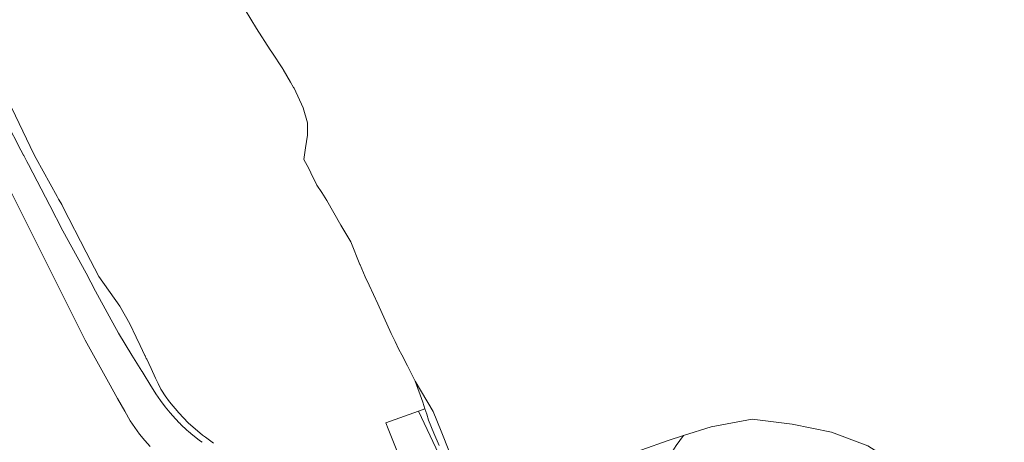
# Model space of a CAD drawing. Header units: metres. Extents: x 152391 to 157968, y 462336 to 467280.
# Tile 408 of 656: x 153386 to 153448, y 466839 to 466865. Entities that reach past the tile are written whole.
import ezdxf

# ---------------------------------------------------------------- set-up
doc = ezdxf.new("R2010")
doc.units = ezdxf.units.M
doc.header["$LTSCALE"] = 0.75
for name, color, linetype, lineweight in [('B-WE-GR-FRUITTEELT-GV', 251, 'Continuous', 13), ('B-WE-GR-GRAS-GV', 251, 'Continuous', 13), ('B-WE-OG-WATER_SLOOT-GV', 251, 'Continuous', 18), ('B-WE-VH-VERHARDING_FUNDERING_ZAND-GV', 251, 'Continuous', 18)]:
    doc.layers.add(name, color=color, linetype=linetype, lineweight=lineweight)

msp = doc.modelspace()

# ---------------------------------------------------------------- linework, layer by layer
at = {"layer": 'B-WE-GR-FRUITTEELT-GV'}
for points in [[(153400.274, 466865.926), (153400.99, 466864.758), (153401.852, 466863.413), (153401.944, 466863.276), (153402.637, 466862.239), (153402.667, 466862.195), (153403.128, 466861.397), (153403.318, 466861.068), (153403.346, 466861.02), (153403.91, 466859.777), (153404.188, 466858.853), (153404.191, 466858.065), (153404.068, 466857.278), (153403.952, 466856.54), (153404.267, 466855.982), (153404.397, 466855.717), (153404.783, 466854.935), (153405.079, 466854.469), (153405.394, 466853.977), (153406.28, 466852.439), (153406.603, 466851.897), (153406.908, 466851.386), (153407.475, 466849.97), (153407.483, 466849.951), (153407.817, 466849.195), (153408.054, 466848.661), (153408.611, 466847.505), (153409.438, 466845.634), (153409.686, 466845.131), (153409.928, 466844.641), (153410.107, 466844.293), (153410.454, 466843.619), (153410.945, 466842.653), (153412.084, 466840.756), (153412.582, 466839.506), (153413.102, 466838.203)], [(153423.507, 466837.755), (153426.82, 466838.935), (153427.788, 466839.244), (153429.508, 466839.794), (153432.095, 466840.269), (153434.591, 466839.947), (153437.071, 466839.456), (153439.342, 466838.585)]]:
    msp.add_lwpolyline(points, dxfattribs=at)
at = {"layer": 'B-WE-GR-GRAS-GV'}
for points in [[(153398.295, 466838.759), (153397.791, 466839.128), (153397.607, 466839.263), (153396.705, 466840.043), (153396.125, 466840.657), (153395.538, 466841.352), (153395.266, 466841.737), (153395.02, 466842.086), (153394.993, 466842.141), (153394.817, 466842.504), (153394.654, 466842.841), (153394.376, 466843.438), (153394.229, 466843.755), (153394.099, 466844.02), (153394.075, 466844.07), (153393.996, 466844.232), (153393.979, 466844.266), (153393.68, 466844.876), (153393.437, 466845.398), (153393.045, 466846.239), (153392.406, 466847.361), (153391.094, 466849.221), (153390.31, 466850.736), (153388.859, 466853.538), (153388.767, 466853.716), (153388.709, 466853.821), (153388.573, 466854.069), (153388.487, 466854.225), (153387.173, 466856.615), (153387.025, 466856.884), (153385.635, 466859.771)], [(153385.306, 466858.877), (153386.206, 466857.139), (153386.371, 466856.823), (153386.385, 466856.795), (153386.388, 466856.789), (153386.575, 466856.431), (153386.681, 466856.228), (153388.024, 466853.655), (153388.844, 466852.082), (153390.292, 466849.41), (153390.896, 466848.296), (153391.752, 466846.716), (153392.324, 466845.661), (153393.175, 466844.283), (153393.797, 466843.275), (153393.809, 466843.255), (153393.936, 466843.049), (153394.3, 466842.46), (153394.675, 466841.852), (153394.955, 466841.439), (153395.252, 466841.04), (153395.567, 466840.654), (153395.899, 466840.283), (153396.16, 466840.016), (153396.169, 466840.007), (153396.248, 466839.926), (153396.612, 466839.586), (153396.718, 466839.495), (153396.99, 466839.262), (153397.383, 466838.955), (153397.418, 466838.93), (153397.577, 466838.816)], [(153394.323, 466838.558), (153393.98, 466838.937), (153393.653, 466839.33), (153393.345, 466839.737), (153393.054, 466840.157), (153392.717, 466840.762), (153392.266, 466841.571), (153391.707, 466842.576), (153390.236, 466845.218), (153385.275, 466855.125)], [(153413.102, 466838.203), (153412.582, 466839.506), (153412.084, 466840.756), (153410.945, 466842.653), (153411.42, 466841.333), (153411.556, 466840.921), (153411.666, 466840.587), (153411.791, 466840.206), (153412.123, 466839.394), (153412.443, 466838.611)], [(153427.788, 466839.244), (153426.82, 466838.935), (153423.507, 466837.755)]]:
    msp.add_lwpolyline(points, dxfattribs=at)
msp.add_lwpolyline([(153424.712, 466827.593, -0.201787), (153427.788, 466839.244)], format="xyb", dxfattribs=at)
at = {"layer": 'B-WE-OG-WATER_SLOOT-GV'}
for points in [[(153435.165, 466798.131), (153429.442, 466806.746), (153425.22, 466814.22), (153420.006, 466824.087), (153413.684, 466835.418), (153411.146, 466840.773), (153409.104, 466840.039), (153409.259, 466839.656)], [(153411.556, 466840.921), (153411.146, 466840.773), (153413.684, 466835.418), (153420.006, 466824.087), (153425.22, 466814.22), (153429.442, 466806.746), (153435.165, 466798.131)], [(153412.443, 466838.611), (153412.123, 466839.394), (153411.791, 466840.206), (153411.666, 466840.587), (153411.556, 466840.921)], [(153446.826, 466819.664), (153447.91, 466824.661), (153447.843, 466825.118), (153447.785, 466825.512), (153447.758, 466825.701), (153447.719, 466825.967), (153447.653, 466826.412), (153447.552, 466827.099), (153447.15, 466829.336), (153445.798, 466831.804), (153443.168, 466835.54), (153442.276, 466836.388), (153441.141, 466837.465), (153440.83, 466837.659), (153439.342, 466838.585), (153437.071, 466839.456), (153434.591, 466839.947), (153432.095, 466840.269), (153429.508, 466839.794), (153427.788, 466839.244)], [(153409.259, 466839.656), (153409.846, 466838.206)]]:
    msp.add_lwpolyline(points, dxfattribs=at)
msp.add_lwpolyline([(153427.788, 466839.244, 0.201787), (153424.712, 466827.593)], format="xyb", dxfattribs=at)
at = {"layer": 'B-WE-VH-VERHARDING_FUNDERING_ZAND-GV'}
msp.add_lwpolyline([(153397.577, 466838.816), (153397.418, 466838.93), (153397.383, 466838.955), (153396.99, 466839.262), (153396.718, 466839.495), (153396.612, 466839.586), (153396.248, 466839.926), (153396.169, 466840.007), (153396.16, 466840.016), (153395.899, 466840.283), (153395.567, 466840.654), (153395.252, 466841.04), (153394.955, 466841.439), (153394.675, 466841.852), (153394.3, 466842.46), (153393.936, 466843.049), (153393.809, 466843.255), (153393.797, 466843.275), (153393.175, 466844.283), (153392.324, 466845.661), (153391.752, 466846.716), (153390.896, 466848.296), (153390.292, 466849.41), (153388.844, 466852.082), (153388.024, 466853.655), (153386.681, 466856.228), (153386.575, 466856.431), (153386.388, 466856.789), (153386.385, 466856.795), (153386.371, 466856.823), (153386.206, 466857.139), (153385.306, 466858.877)], dxfattribs=at)

doc.saveas('drawing.dxf')
